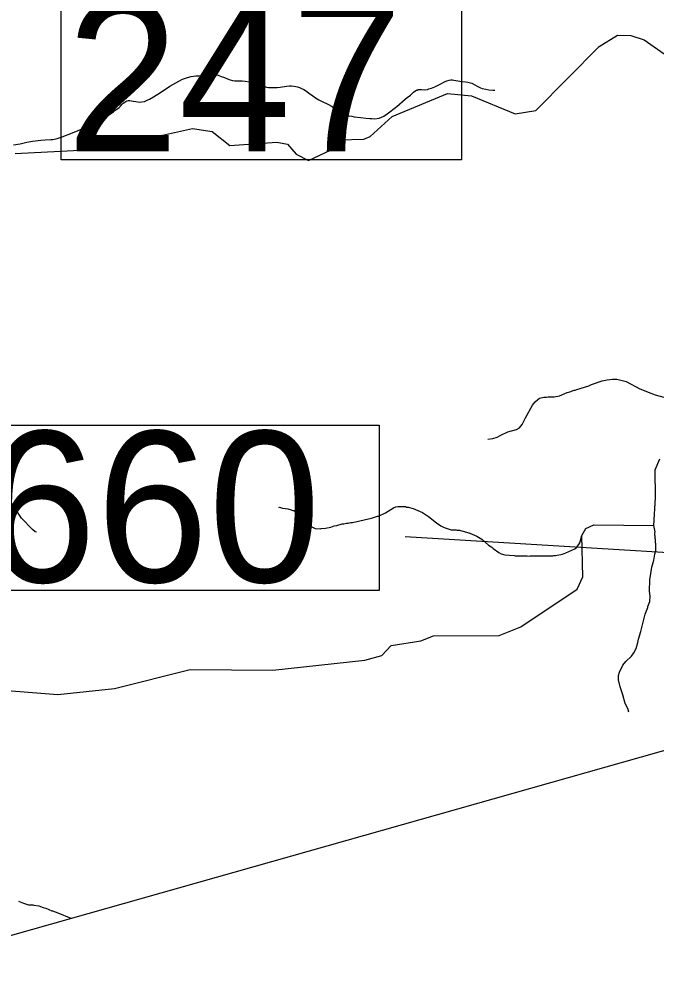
# Model space of a CAD drawing. Extents: x 1248089 to 1457196, y 820910 to 988753.
# Drawn here: x 1401339 to 1407254, y 841646 to 850437 of the extents above; entities that cross this region are included whole.
import ezdxf

# ---------------------------------------------------------------- set-up
doc = ezdxf.new("R2010")
doc.units = 0
for name, color, linetype in [('Exist Boundary Political CountyLine', 7, 'Continuous'), ('Exist Hydrographic Creek Single Shore', 7, 'Continuous'), ('Exist Hydrographic Misc Water Feature', 7, 'Continuous'), ('Exist Road Non-System Type 51', 7, 'Continuous'), ('Exist Road Secondary Structure Standard Bridge Number Label', 7, 'Continuous')]:
    doc.layers.add(name, color=color, linetype=linetype)

msp = doc.modelspace()

# ---------------------------------------------------------------- linework, layer by layer
at = {"layer": 'Exist Boundary Political CountyLine'}
msp.add_lwpolyline([(1400252.8, 841646.5), (1416060.2, 846118.7), (1423979.4, 845339.8), (1425917.5, 845255.4), (1443843, 844439.9)], dxfattribs=at)
at = {"layer": 'Exist Hydrographic Creek Single Shore'}
for points in [[(1401303.3, 849188.1), (1402088.2, 849228.2), (1402951.3, 849420.9), (1403134.3, 849390.9), (1403298.2, 849262.9), (1403732.3, 849293.5), (1403832.3, 849275.1), (1403913.3, 849181.6), (1404029.2, 849123.4), (1404231.3, 849217.8), (1404316.3, 849314.6), (1404541.3, 849319.9), (1404600.3, 849345), (1404804.3, 849531.2), (1405317.3, 849744.2), (1405542.3, 849723.3), (1405947.3, 849557.5), (1406139.3, 849586.5), (1406727.3, 850182), (1406896.3, 850286.9), (1407021.4, 850284.3), (1407145.3, 850242.5), (1407392.3, 850070.1)], [(1400875.2, 844233.2), (1401699.2, 844167.3), (1402226.3, 844222.4), (1402930.3, 844398.6), (1403697.3, 844393), (1404549.4, 844484.2), (1404708.3, 844530.2), (1404794.3, 844620.5), (1405070.3, 844664.1), (1405188.3, 844710.9), (1405796.3, 844715.1), (1405998.4, 844796.4), (1406522.4, 845143.6), (1406575.4, 845257.5), (1406566.4, 845641.8), (1406601.3, 845706.8), (1406677.4, 845741.3), (1407235.3, 845736.7), (1407249.4, 845995.7), (1407246.3, 846251.8), (1407290.4, 846352.7)]]:
    msp.add_lwpolyline(points, dxfattribs=at)
at = {"layer": 'Exist Hydrographic Misc Water Feature'}
for points in [[(1405691.4, 846535.8), (1405739.6, 846542.6), (1405779.9, 846555.6), (1405812.4, 846574.8), (1405877, 846605.1), (1405957.6, 846625.1), (1405988, 846642.4), (1406012.7, 846671.7), (1406042.3, 846735), (1406107.1, 846853.3), (1406131.9, 846884.7), (1406156.4, 846906.1), (1406172.7, 846915.7), (1406212.9, 846926.7), (1406236.9, 846926.1), (1406253, 846929.6), (1406309, 846928.3), (1406357.3, 846939.1), (1406430.1, 846969.2), (1406454.2, 846974.6), (1406494.7, 846991.6), (1406502.7, 846991.4), (1406518.9, 846999), (1406631.6, 847032.2), (1406655.9, 847043.6), (1406752.8, 847077.1), (1406801.1, 847087.9), (1406849.3, 847094.7), (1406889.3, 847093.7), (1406976.7, 847071.5), (1407103.2, 847004.4), (1407174.5, 846974.6), (1407182.5, 846974.4), (1407245.9, 846948.8), (1407325.4, 846926.8)], [(1401500.9, 845672.9), (1401491, 845677.2), (1401465.6, 845699.8), (1401362, 845804.4), (1401221.1, 846017.8)], [(1403751.3, 845902.6), (1403757.3, 845904.4), (1403787.2, 845895.7), (1403835, 845890.5), (1403866.8, 845881.7), (1403882.7, 845873.3), (1403890.7, 845873.1), (1403920.2, 845856.4), (1403957.6, 845825.4), (1404031.6, 845743.6), (1404051.2, 845727.1), (1404090.7, 845708.1), (1404138.6, 845703), (1404146.7, 845706.8), (1404186.8, 845709.7), (1404235.1, 845720.6), (1404267.4, 845731.7), (1404291.5, 845735.1), (1404339.9, 845749.9), (1404355.9, 845749.5), (1404380.1, 845756.9), (1404396.1, 845756.5), (1404420.3, 845763.9), (1404436.3, 845763.5), (1404613.2, 845803), (1404669.7, 845821.6), (1404677.7, 845821.4), (1404742.5, 845853.8), (1404815.6, 845898), (1404839.9, 845909.4), (1404856, 845912.9), (1404928, 845911.2), (1404935.9, 845906.9), (1404951.9, 845906.5), (1404999.5, 845893.4), (1405084.7, 845855.2), (1405141.8, 845817.8), (1405216.5, 845760), (1405255.8, 845733), (1405287.4, 845716.2), (1405351, 845696.6), (1405399, 845695.4), (1405406.9, 845691.2), (1405430.9, 845690.6), (1405526.2, 845664.3), (1405589.6, 845636.7), (1405636.9, 845607.5), (1405699.7, 845554), (1405731.2, 845533.2), (1405742.8, 845520.9), (1405794, 845485.6), (1405817.7, 845473.1), (1405849.6, 845464.2), (1405937.4, 845458), (1405945.3, 845453.8), (1406057.3, 845453.1), (1406081.3, 845450.4), (1406089.4, 845454.2), (1406297.4, 845453.1), (1406305.5, 845456.9), (1406321.5, 845456.4), (1406385.9, 845470.9), (1406418.2, 845482), (1406499.1, 845518), (1406515.4, 845531.5), (1406538, 845559), (1406546.4, 845574.8), (1406566.4, 845641.8)], [(1407002.7, 844003.9), (1406991.5, 844036.2), (1406968.6, 844084.7), (1406946.6, 844165.2), (1406920.4, 844237.9), (1406905.9, 844302.2), (1406906.8, 844342.2), (1406915.6, 844374), (1406945.2, 844439.2), (1406974, 844472.5), (1407025.2, 844523.2), (1407048, 844554.6), (1407069, 844594), (1407086.3, 844649.6), (1407091.1, 844681.5), (1407112.8, 844752.9), (1407152.7, 844911.8), (1407178.2, 844975.2), (1407178.4, 844983.2), (1407195.5, 845030.7), (1407200.8, 845078.6), (1407193.9, 845126.7), (1407196.4, 845230.6), (1407215.3, 845350.1), (1407232.9, 845413.7), (1407242.2, 845469.4), (1407246.4, 845477.3), (1407246.8, 845493.3), (1407251, 845501.2), (1407252.5, 845565.1), (1407248.6, 845573.2), (1407249.5, 845605.2), (1407245.7, 845613.3), (1407246.2, 845637.3), (1407242.4, 845645.4), (1407243, 845669.3), (1407247.2, 845677.2), (1407235.3, 845736.7)], [(1401334.2, 842248.3), (1401381.8, 842229.1), (1401429.5, 842215.9), (1401469.5, 842214.9), (1401477.3, 842210.7), (1401525.2, 842205.5), (1401564.9, 842188.5), (1401588.8, 842183.9), (1401644.2, 842158.5), (1401652.2, 842158.3), (1401699.7, 842141.2), (1401820.4, 842090.2)]]:
    msp.add_lwpolyline(points, dxfattribs=at)
at = {"layer": 'Exist Road Non-System Type 51'}
for points in [[(1401289.5, 849268.4), (1401351.7, 849277.1), (1401414.1, 849293.9), (1401464.3, 849302.9), (1401492.4, 849306.3), (1401542.6, 849311.3), (1401582.6, 849314.5), (1401634.7, 849317.5), (1401654.8, 849319.1), (1401695, 849328.3), (1401749.4, 849345.2), (1401771.6, 849354.8), (1401805.9, 849368.1), (1401890.6, 849402.4), (1401987.5, 849444.5), (1402019.8, 849459.8), (1402082.5, 849490.6), (1402116.9, 849511.9), (1402171.6, 849544.8), (1402198, 849562.3), (1402216.3, 849575.9), (1402230.5, 849585.7), (1402269.1, 849614.9), (1402281.3, 849626.7), (1402293.7, 849642.4), (1402305.9, 849654.2), (1402322.2, 849665.9), (1402340.4, 849675.5), (1402354.4, 849679.2), (1402368.4, 849678.9), (1402398.4, 849674.3), (1402424.3, 849669.8), (1402458.2, 849665.1), (1402480.3, 849666.7), (1402504.4, 849672.2), (1402530.6, 849681.7), (1402552.8, 849691.2), (1402589.3, 849712.5), (1402652.1, 849753.3), (1402739.4, 849813.6), (1402822.4, 849859.9), (1402856.7, 849877.2), (1402903.1, 849894.3), (1402939.3, 849903.6), (1402981.4, 849908.8), (1403009.5, 849910.2)], [(1403009.5, 849910.2), (1403049.6, 849913.4), (1403083.7, 849918.7), (1403099.7, 849920.4), (1403133.8, 849921.7), (1403149.8, 849921.4), (1403169.8, 849919), (1403187.7, 849914.6), (1403217.5, 849904), (1403247.3, 849893.4), (1403277.1, 849880.8), (1403298.9, 849872.4), (1403322.8, 849865.9), (1403342.8, 849863.5), (1403392.8, 849862.5), (1403412.8, 849862.1), (1403440.7, 849859.5), (1403480.6, 849852.7), (1403524.4, 849841.8), (1403560.2, 849831.1), (1403590.1, 849822.5), (1403602, 849818.2), (1403629.8, 849805.7), (1403637.7, 849803.5), (1403655.7, 849801.1), (1403677.7, 849800.7), (1403735.7, 849801.5), (1403765.8, 849804.9), (1403824, 849813.8), (1403852.1, 849815.2), (1403870.1, 849814.8), (1403892.1, 849812.4), (1403910, 849810), (1403924, 849807.8), (1403943.9, 849801.3), (1403963.7, 849792.9), (1403985.5, 849782.5), (1403999.4, 849774.2), (1404028.9, 849751.6), (1404066.4, 849722.8), (1404092, 849704.3), (1404123.6, 849685.7), (1404149.4, 849673.1), (1404206.9, 849646), (1404246.5, 849623.2), (1404295.8, 849590.1), (1404317.5, 849575.7), (1404343.3, 849561.2), (1404361.1, 849552.8), (1404381, 849544.4), (1404400.8, 849538), (1404428.8, 849533.4), (1404452.7, 849529), (1404510.6, 849521.8), (1404564.5, 849514.7), (1404598.4, 849512), (1404616.4, 849511.7), (1404642.4, 849511.1), (1404682.6, 849516.3), (1404704.7, 849523.9), (1404726.9, 849533.4), (1404759.4, 849554.8), (1404848.8, 849623), (1404924.2, 849691.6), (1404944.6, 849707.2), (1404973.1, 849730.6), (1405003.6, 849758), (1405015.8, 849767.8), (1405030, 849775.5), (1405036, 849777.4), (1405046.1, 849781.2), (1405062.2, 849782.9), (1405078.2, 849782.5), (1405104.1, 849780), (1405132.2, 849783.4), (1405146.3, 849787.2), (1405170.5, 849794.7), (1405200.7, 849806.1), (1405255.3, 849835), (1405291.7, 849852.3), (1405311.9, 849861.9), (1405332.1, 849869.5), (1405348.1, 849871.2), (1405364.1, 849870.8), (1405378.1, 849868.6), (1405394, 849866.2), (1405431.9, 849859.5), (1405451.9, 849855.1), (1405483.8, 849852.4), (1405507.8, 849849.9), (1405519.7, 849847.7), (1405545.6, 849841.2), (1405573.4, 849826.6), (1405593.1, 849814.2), (1405624.8, 849797.5), (1405640.7, 849791.2), (1405672.6, 849784.6), (1405700.5, 849780), (1405738.4, 849775.3), (1405758.4, 849774.8)]]:
    msp.add_lwpolyline(points, dxfattribs=at)
at = {"layer": 'Exist Road Secondary Structure Standard Bridge Number Label'}
for points in [[(1401731.6, 850665.8), (1405447.5, 850665.8), (1405447.5, 849129.3), (1401731.6, 849129.3)], [(1400966.7, 846667.4), (1404682.6, 846667.4), (1404682.6, 845130.9), (1400966.7, 845130.9)]]:
    msp.add_lwpolyline(points, close=True, dxfattribs=at)
msp.add_lwpolyline([(1412922.2, 846837.4), (1412386.1, 845675.8), (1409303.2, 845363), (1404924.6, 845631.1)], dxfattribs=at)

# ---------------------------------------------------------------- texts
for s, p in [('247', (1401781.7, 849208.4)), ('660', (1401016.9, 845210))]:
    msp.add_text(s, height=1400, dxfattribs=at).set_placement(p)

doc.saveas('drawing.dxf')
